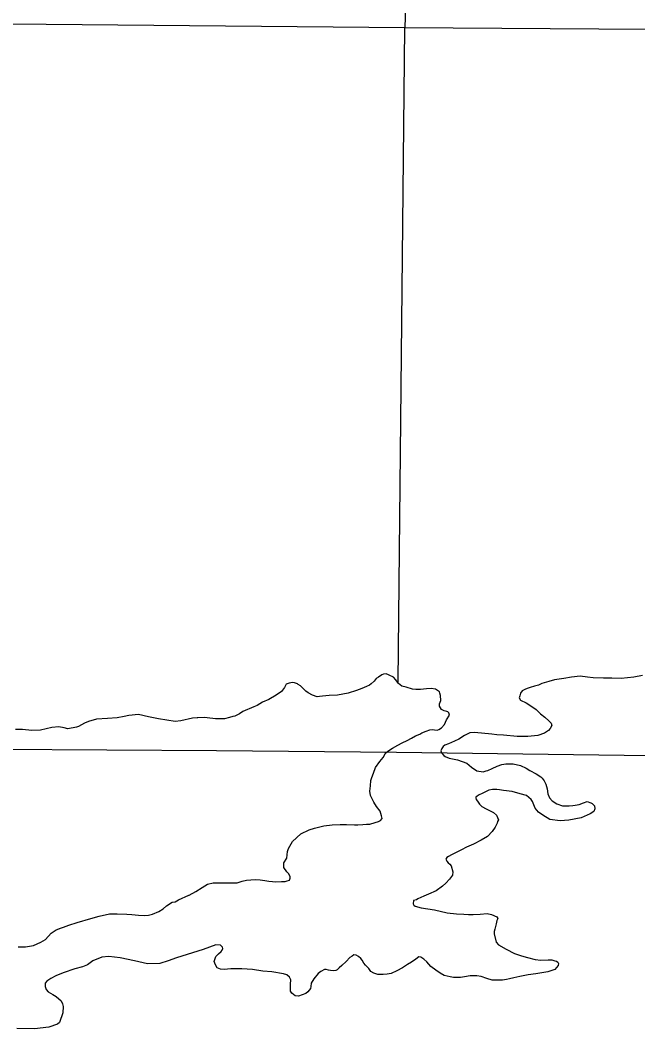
# Model space of a CAD drawing. Extents: x 369523 to 838377, y 495025 to 936819.
# Drawn here: x 552026 to 556573, y 820633 to 828059 of the extents above; entities that cross this region are included whole.
import ezdxf

# ---------------------------------------------------------------- set-up
doc = ezdxf.new("R2010")
doc.units = 0
for name, color, linetype in [('Level 10', 7, 'Continuous'), ('Level 22', 7, 'Continuous'), ('Level 6', 7, 'Continuous')]:
    doc.layers.add(name, color=color, linetype=linetype)

msp = doc.modelspace()

# ---------------------------------------------------------------- linework, layer by layer
at = {"layer": 'Level 10'}
for points in [[(554128.3, 823119.8), (554112.4, 823135.9), (554088.6, 823158), (554072.7, 823168), (554068.7, 823174.1), (554044.8, 823180.2), (554030.8, 823182.2), (554006.9, 823178.3), (553984.9, 823170.4), (553972.8, 823146.5), (553950.7, 823116.6), (553910.7, 823088.7), (553856.7, 823058.9), (553810.7, 823037.1), (553770.7, 823013.3), (553746.7, 823003.4), (553664.8, 822969.7), (553640.8, 822951.8), (553606.8, 822936), (553590.8, 822932.1), (553566.8, 822924.2), (553528.9, 822914.3), (553463.1, 822916.6), (553403.2, 822922.9), (553383.3, 822925), (553333.4, 822923.2), (553329.4, 822923.2), (553293.5, 822919.4), (553209.6, 822901.7), (553167.7, 822895.9), (553044.1, 822916.5), (552970.3, 822930.8), (552896.6, 822947.2), (552826.7, 822939.5), (552790.8, 822931.6), (552738.9, 822923.8), (552669, 822918.2), (552587.2, 822912.5), (552529.2, 822896.8), (552499.3, 822882.9), (552455.3, 822859.1), (552439.3, 822853.1), (552377.4, 822841.4), (552349.5, 822849.5), (552309.6, 822855.7), (552259.7, 822851.9), (552175.8, 822832.3), (552112, 822830.6), (552042.2, 822836.9), (551992.3, 822837.1)], [(554128.3, 823119.8), (554112.4, 823135.9), (554088.6, 823158), (554072.7, 823168), (554068.7, 823174.1), (554044.8, 823180.2), (554030.8, 823182.2), (554006.9, 823178.3), (553984.9, 823170.4), (553972.8, 823146.5), (553950.7, 823116.6), (553910.7, 823088.7), (553856.7, 823058.9), (553810.7, 823037.1), (553770.7, 823013.3), (553746.7, 823003.4), (553664.8, 822969.7), (553640.8, 822951.8), (553606.8, 822936), (553590.8, 822932.1), (553566.8, 822924.2), (553528.9, 822914.3), (553463.1, 822916.6), (553403.2, 822922.9), (553383.3, 822925), (553333.4, 822923.2), (553329.4, 822923.2), (553293.5, 822919.4), (553209.6, 822901.7), (553167.7, 822895.9), (553044.1, 822916.5), (552970.3, 822930.8), (552896.6, 822947.2), (552826.7, 822939.5), (552790.8, 822931.6), (552738.9, 822923.8), (552669, 822918.2), (552587.2, 822912.5), (552529.2, 822896.8), (552499.3, 822882.9), (552455.3, 822859.1), (552439.3, 822853.1), (552377.4, 822841.4), (552349.5, 822849.5), (552309.6, 822855.7), (552259.7, 822851.9), (552175.8, 822832.3), (552112, 822830.6), (552042.2, 822836.9), (551992.3, 822837.1)], [(553967.1, 821855.7), (553989.2, 821889.7), (553993.4, 821939.7), (554001.5, 821959.7), (554031.7, 822013.6), (554091.8, 822069.3), (554153.7, 822097.1), (554191.7, 822110.9), (554261.6, 822128.6), (554323.5, 822134.3), (554381.4, 822138.1), (554429.3, 822137.9), (554487.1, 822135.6), (554511, 822135.5), (554549, 822137.3), (554574.9, 822139.2), (554598.9, 822141.1), (554638.8, 822152.9), (554662.8, 822158.8), (554678.8, 822166.8), (554690.8, 822180.7), (554686.9, 822200.7), (554675.1, 822234.8), (554649.3, 822271), (554629.5, 822303.1), (554603.8, 822351.2), (554599.9, 822383.2), (554604.1, 822423.2), (554608.2, 822461.2), (554614.3, 822483.2), (554626.4, 822515.2), (554642.6, 822557.1), (554672.7, 822601), (554698.8, 822630.9), (554712.9, 822656.9), (554718.9, 822664.9), (554740.9, 822682.8), (554766.9, 822700.7), (554806.9, 822722.5), (554836.9, 822738.4), (554874.9, 822756.2), (554906.9, 822772.1), (554936.9, 822790), (554968.9, 822803.8), (554982.9, 822811.8), (555014.9, 822825.6), (555040.8, 822835.5), (555058.8, 822837.5), (555076.8, 822835.4), (555096.7, 822831.3), (555108.7, 822837.2), (555128.7, 822849.2), (555150.7, 822873.1), (555164.9, 822907), (555187, 822943), (555181.1, 822959), (555173.1, 822967), (555167.1, 822969.1), (555147.2, 822975.1), (555127.3, 822985.2), (555119.4, 822997.3), (555113.4, 823009.3), (555113.5, 823025.3), (555123.6, 823049.3), (555119.8, 823087.3), (555115.9, 823105.4), (555113.9, 823113.4), (555084.1, 823133.5), (555052.2, 823137.7), (555016.2, 823135.8), (554972.3, 823132), (554938.4, 823132.2), (554914.5, 823134.3), (554866.7, 823148.5), (554836.8, 823156.6), (554822.8, 823166.7), (554810.9, 823176.8), (554791.1, 823202.9), (554773.2, 823223), (554743.3, 823237.1), (554737.4, 823239.1), (554721.4, 823247.2), (554699.5, 823245.3), (554687.5, 823239.3), (554663.5, 823223.4), (554647.5, 823211.5), (554631.4, 823193.6), (554609.4, 823173.7), (554597.4, 823163.7), (554575.4, 823153.8), (554541.4, 823137.9), (554501.4, 823124.1), (554441.5, 823104.4), (554361.6, 823088.7), (554299.8, 823087), (554251.9, 823083.2), (554229.9, 823079.3), (554211.9, 823077.4), (554178.1, 823089.5), (554146.2, 823107.7), (554128.3, 823119.8)], [(553967.1, 821855.7), (553989.2, 821889.7), (553993.4, 821939.7), (554001.5, 821959.7), (554031.7, 822013.6), (554091.8, 822069.3), (554153.7, 822097.1), (554191.7, 822110.9), (554261.6, 822128.6), (554323.5, 822134.3), (554381.4, 822138.1), (554429.3, 822137.9), (554487.1, 822135.6), (554511, 822135.5), (554549, 822137.3), (554574.9, 822139.2), (554598.9, 822141.1), (554638.8, 822152.9), (554662.8, 822158.8), (554678.8, 822166.8), (554690.8, 822180.7), (554686.9, 822200.7), (554675.1, 822234.8), (554649.3, 822271), (554629.5, 822303.1), (554603.8, 822351.2), (554599.9, 822383.2), (554604.1, 822423.2), (554608.2, 822461.2), (554614.3, 822483.2), (554626.4, 822515.2), (554642.6, 822557.1), (554672.7, 822601), (554698.8, 822630.9), (554712.9, 822656.9), (554718.9, 822664.9), (554740.9, 822682.8), (554766.9, 822700.7), (554806.9, 822722.5), (554836.9, 822738.4), (554874.9, 822756.2), (554906.9, 822772.1), (554936.9, 822790), (554968.9, 822803.8), (554982.9, 822811.8), (555014.9, 822825.6), (555040.8, 822835.5), (555058.8, 822837.5), (555076.8, 822835.4), (555096.7, 822831.3), (555108.7, 822837.2), (555128.7, 822849.2), (555150.7, 822873.1), (555164.9, 822907), (555187, 822943), (555181.1, 822959), (555173.1, 822967), (555167.1, 822969.1), (555147.2, 822975.1), (555127.3, 822985.2), (555119.4, 822997.3), (555113.4, 823009.3), (555113.5, 823025.3), (555123.6, 823049.3), (555119.8, 823087.3), (555115.9, 823105.4), (555113.9, 823113.4), (555084.1, 823133.5), (555052.2, 823137.7), (555016.2, 823135.8), (554972.3, 823132), (554938.4, 823132.2), (554914.5, 823134.3), (554866.7, 823148.5), (554836.8, 823156.6), (554822.8, 823166.7), (554810.9, 823176.8), (554791.1, 823202.9), (554773.2, 823223), (554743.3, 823237.1), (554737.4, 823239.1), (554721.4, 823247.2), (554699.5, 823245.3), (554687.5, 823239.3), (554663.5, 823223.4), (554647.5, 823211.5), (554631.4, 823193.6), (554609.4, 823173.7), (554597.4, 823163.7), (554575.4, 823153.8), (554541.4, 823137.9), (554501.4, 823124.1), (554441.5, 823104.4), (554361.6, 823088.7), (554299.8, 823087), (554251.9, 823083.2), (554229.9, 823079.3), (554211.9, 823077.4), (554178.1, 823089.5), (554146.2, 823107.7), (554128.3, 823119.8)], [(556606.8, 823234.8), (556542.9, 823223.1), (556451.1, 823213.5), (556381.3, 823213.8), (556319.4, 823214.1), (556243.6, 823216.4), (556203.7, 823222.6), (556147.9, 823230.8), (556086, 823223.1), (556028.1, 823213.4), (555960.2, 823201.7), (555918.3, 823189.8), (555866.3, 823176.1), (555842.3, 823164.2), (555812.4, 823156.3), (555780.4, 823146.4), (555758.4, 823138.5), (555742.4, 823130.6), (555722.4, 823120.7), (555708.4, 823104.7), (555704.3, 823084.7), (555700.3, 823070.7), (555708.2, 823052.7), (555750, 823032.5), (555785.8, 823010.3), (555825.6, 822984.1), (555857.4, 822952), (555889.2, 822927.8), (555919, 822899.7), (555934.9, 822883.6), (555940.8, 822867.5), (555928.7, 822843.6), (555914.7, 822829.6), (555886.7, 822809.8)], [(556606.8, 823234.8), (556542.9, 823223.1), (556451.1, 823213.5), (556381.3, 823213.8), (556319.4, 823214.1), (556243.6, 823216.4), (556203.7, 823222.6), (556147.9, 823230.8), (556086, 823223.1), (556028.1, 823213.4), (555960.2, 823201.7), (555918.3, 823189.8), (555866.3, 823176.1), (555842.3, 823164.2), (555812.4, 823156.3), (555780.4, 823146.4), (555758.4, 823138.5), (555742.4, 823130.6), (555722.4, 823120.7), (555708.4, 823104.7), (555704.3, 823084.7), (555700.3, 823070.7), (555708.2, 823052.7), (555750, 823032.5), (555785.8, 823010.3), (555825.6, 822984.1), (555857.4, 822952), (555889.2, 822927.8), (555919, 822899.7), (555934.9, 822883.6), (555940.8, 822867.5), (555928.7, 822843.6), (555914.7, 822829.6), (555886.7, 822809.8)], [(555886.7, 822809.8), (555836.7, 822792), (555762.9, 822784.3), (555685, 822784.6), (555583.3, 822795.1), (555535.5, 822797.3), (555497.6, 822803.5), (555369.9, 822814.1), (555336, 822812.2), (555296, 822792.4), (555256, 822766.5), (555224, 822750.7), (555180, 822730.9), (555152.1, 822721), (555140.1, 822713), (555130, 822697.1), (555122, 822681.1), (555127.9, 822665), (555143.8, 822645), (555155.7, 822638.9), (555183.6, 822626.8), (555207.5, 822620.7), (555245.4, 822612.5), (555315.1, 822588.2), (555348.9, 822560), (555388.7, 822533.8), (555434.5, 822525.6), (555456.5, 822531.5), (555468.5, 822535.5), (555500.5, 822549.3), (555536.4, 822567.2), (555572.4, 822579), (555602.4, 822584.9), (555656.2, 822584.6), (555708.1, 822572.4), (555749.9, 822552.2), (555777.7, 822534.1), (555825.5, 822509.8), (555859.3, 822487.7), (555869.2, 822477.6), (555883.1, 822459.6), (555897, 822435.5), (555906.8, 822399.4), (555910.6, 822363.4), (555922.5, 822333.3), (555942.3, 822311.2), (555976.1, 822289), (556018, 822274.9), (556067.9, 822274.6), (556095.8, 822278.5), (556111.8, 822280.4), (556141.7, 822284.3), (556173.7, 822298.2), (556199.7, 822306.1), (556227.6, 822297.9), (556237.5, 822291.9), (556243.5, 822285.9), (556253.4, 822273.8), (556257.3, 822253.8), (556249.2, 822233.8), (556221.2, 822215.9), (556155.3, 822186.2), (556065.4, 822168.6), (556001.5, 822164.9), (555925.8, 822175.2), (555874, 822205.5), (555842.2, 822227.6), (555816.4, 822257.7), (555796.7, 822305.9), (555788.7, 822321.9), (555753, 822350.1), (555707.1, 822362.3), (555647.4, 822380.6), (555583.5, 822388.9), (555555.6, 822393), (555535.7, 822395.1), (555503.8, 822395.2), (555475.8, 822389.3), (555455.8, 822379.4), (555427.8, 822365.5), (555405.8, 822355.6), (555389.8, 822345.7), (555379.8, 822339.7), (555379.8, 822333.7), (555381.7, 822321.7), (555391.7, 822309.7), (555407.5, 822287.6), (555425.4, 822269.5), (555457.3, 822253.3), (555511, 822227.1), (555532.9, 822207), (555546.7, 822172.9), (555540.6, 822158.9), (555536.6, 822146.9), (555522.5, 822119), (555500.4, 822085), (555466.3, 822049.2), (555420.3, 822021.4), (555362.3, 821993.6), (555312.4, 821969.8), (555274.4, 821950)], [(555886.7, 822809.8), (555836.7, 822792), (555762.9, 822784.3), (555685, 822784.6), (555583.3, 822795.1), (555535.5, 822797.3), (555497.6, 822803.5), (555369.9, 822814.1), (555336, 822812.2), (555296, 822792.4), (555256, 822766.5), (555224, 822750.7), (555180, 822730.9), (555152.1, 822721), (555140.1, 822713), (555130, 822697.1), (555122, 822681.1), (555127.9, 822665), (555143.8, 822645), (555155.7, 822638.9), (555183.6, 822626.8), (555207.5, 822620.7), (555245.4, 822612.5), (555315.1, 822588.2), (555348.9, 822560), (555388.7, 822533.8), (555434.5, 822525.6), (555456.5, 822531.5), (555468.5, 822535.5), (555500.5, 822549.3), (555536.4, 822567.2), (555572.4, 822579), (555602.4, 822584.9), (555656.2, 822584.6), (555708.1, 822572.4), (555749.9, 822552.2), (555777.7, 822534.1), (555825.5, 822509.8), (555859.3, 822487.7), (555869.2, 822477.6), (555883.1, 822459.6), (555897, 822435.5), (555906.8, 822399.4), (555910.6, 822363.4), (555922.5, 822333.3), (555942.3, 822311.2), (555976.1, 822289), (556018, 822274.9), (556067.9, 822274.6), (556095.8, 822278.5), (556111.8, 822280.4), (556141.7, 822284.3), (556173.7, 822298.2), (556199.7, 822306.1), (556227.6, 822297.9), (556237.5, 822291.9), (556243.5, 822285.9), (556253.4, 822273.8), (556257.3, 822253.8), (556249.2, 822233.8), (556221.2, 822215.9), (556155.3, 822186.2), (556065.4, 822168.6), (556001.5, 822164.9), (555925.8, 822175.2), (555874, 822205.5), (555842.2, 822227.6), (555816.4, 822257.7), (555796.7, 822305.9), (555788.7, 822321.9), (555753, 822350.1), (555707.1, 822362.3), (555647.4, 822380.6), (555583.5, 822388.9), (555555.6, 822393), (555535.7, 822395.1), (555503.8, 822395.2), (555475.8, 822389.3), (555455.8, 822379.4), (555427.8, 822365.5), (555405.8, 822355.6), (555389.8, 822345.7), (555379.8, 822339.7), (555379.8, 822333.7), (555381.7, 822321.7), (555391.7, 822309.7), (555407.5, 822287.6), (555425.4, 822269.5), (555457.3, 822253.3), (555511, 822227.1), (555532.9, 822207), (555546.7, 822172.9), (555540.6, 822158.9), (555536.6, 822146.9), (555522.5, 822119), (555500.4, 822085), (555466.3, 822049.2), (555420.3, 822021.4), (555362.3, 821993.6), (555312.4, 821969.8), (555274.4, 821950)], [(555274.4, 821950), (555246.4, 821936.1), (555200.4, 821914.3), (555180.4, 821902.4), (555166.4, 821894.4), (555160.3, 821882.4), (555166.3, 821868.4), (555176.2, 821856.4), (555190.1, 821846.3), (555200, 821832.2), (555211.8, 821790.2), (555207.7, 821764.2), (555185.6, 821734.2), (555159.6, 821706.3), (555135.5, 821684.4), (555089.5, 821648.6), (555031.5, 821624.9), (555015.5, 821616.9), (554997.5, 821609), (554953.5, 821589.2), (554943.5, 821583.2), (554921.6, 821577.3), (554919.5, 821553.3), (554923.4, 821543.3), (554933.4, 821537.3), (554977.2, 821523.1), (555076.9, 821508.6), (555168.6, 821488.2), (555238.4, 821479.9), (555292.2, 821477.6), (555326.1, 821475.5), (555360.1, 821475.3), (555411.9, 821477.1), (555463.8, 821482.9), (555495.7, 821474.7), (555535.5, 821458.5), (555541.5, 821446.5), (555535.4, 821430.5), (555529.3, 821406.5), (555519.2, 821366.5), (555515.1, 821350.6), (555515, 821332.5), (555530.7, 821270.4), (555546.6, 821250.4), (555604.3, 821220.1), (555664, 821187.8), (555717.8, 821169.5), (555761.7, 821159.3), (555817.5, 821143.1), (555859.3, 821138.9), (555913.2, 821140.7), (555939.2, 821140.5), (555963.1, 821134.4), (555975, 821130.4), (555983, 821124.3), (555988.9, 821114.3), (555986.9, 821098.3), (555962.8, 821070.4), (555910.8, 821052.6), (555823, 821037), (555765.1, 821031.3), (555703.2, 821019.5), (555659.3, 821009.7), (555629.3, 821001.8), (555605.3, 820995.9), (555577.4, 820992.1), (555529.5, 820992.3), (555501.6, 820992.4), (555461.7, 821002.6), (555419.9, 821018.8), (555388, 821022.9), (555338.1, 821023.1), (555296.2, 821015.3), (555268.2, 821011.5), (555216.3, 821011.7), (555192.4, 821015.8), (555146.6, 821026), (555118.7, 821044.1), (555086.9, 821066.3), (555049.1, 821092.5), (555019.3, 821126.6), (554997.5, 821146.7), (554975.6, 821160.8), (554959.6, 821162.9), (554937.6, 821145), (554905.6, 821123.1), (554877.6, 821107.3), (554839.6, 821081.4), (554799.6, 821059.6), (554757.6, 821039.7), (554727.6, 821035.9), (554697.7, 821034), (554657.8, 821032.2), (554629.9, 821042.3), (554608, 821056.4), (554592.2, 821076.5), (554568.3, 821102.6), (554556.4, 821116.7), (554542.6, 821138.8), (554532.6, 821150.8), (554516.7, 821164.9)], [(555274.4, 821950), (555246.4, 821936.1), (555200.4, 821914.3), (555180.4, 821902.4), (555166.4, 821894.4), (555160.3, 821882.4), (555166.3, 821868.4), (555176.2, 821856.4), (555190.1, 821846.3), (555200, 821832.2), (555211.8, 821790.2), (555207.7, 821764.2), (555185.6, 821734.2), (555159.6, 821706.3), (555135.5, 821684.4), (555089.5, 821648.6), (555031.5, 821624.9), (555015.5, 821616.9), (554997.5, 821609), (554953.5, 821589.2), (554943.5, 821583.2), (554921.6, 821577.3), (554919.5, 821553.3), (554923.4, 821543.3), (554933.4, 821537.3), (554977.2, 821523.1), (555076.9, 821508.6), (555168.6, 821488.2), (555238.4, 821479.9), (555292.2, 821477.6), (555326.1, 821475.5), (555360.1, 821475.3), (555411.9, 821477.1), (555463.8, 821482.9), (555495.7, 821474.7), (555535.5, 821458.5), (555541.5, 821446.5), (555535.4, 821430.5), (555529.3, 821406.5), (555519.2, 821366.5), (555515.1, 821350.6), (555515.1, 821349.7)], [(552011.2, 821236.1), (552065, 821237.9), (552124.9, 821245.6), (552178.9, 821271.4), (552212.9, 821291.2), (552255, 821337.1), (552291, 821360.9), (552323, 821374.8), (552345, 821382.7), (552385, 821396.5), (552444.9, 821416.3), (552544.8, 821445.8), (552606.7, 821461.6), (552682.6, 821479.3), (552740.5, 821481), (552810.3, 821476.7), (552848.2, 821474.5), (552896, 821470.3), (552941.9, 821468.1), (552969.9, 821470), (552999.8, 821477.8), (553045.8, 821497.6), (553077.8, 821515.5), (553103.8, 821539.4), (553145.8, 821565.2), (553165.8, 821569.2), (553191.8, 821583), (553267.8, 821616.7), (553269.8, 821616.7), (553319.8, 821644.5), (553365.8, 821674.3), (553405.8, 821698.2), (553445.7, 821708), (553451.7, 821708), (553623.3, 821707.2), (553661.3, 821721), (553691.2, 821728.9), (553723.2, 821730.8), (553761.1, 821732.6), (553793, 821730.5), (553826.9, 821724.3), (553856.8, 821720.2), (553882.7, 821718), (553908.7, 821715.9), (553948.6, 821717.7), (553976.5, 821717.6), (553990.5, 821721.6), (554008.5, 821727.5), (554014.5, 821743.5), (554012.6, 821755.5), (554000.7, 821775.6), (553988.8, 821789.6), (553967, 821821.7), (553967.1, 821855.7)], [(552317.5, 821372.4), (552323, 821374.8), (552345, 821382.7), (552385, 821396.5), (552444.9, 821416.3), (552544.8, 821445.8), (552606.7, 821461.6), (552682.6, 821479.3), (552740.5, 821481), (552810.3, 821476.7), (552848.2, 821474.5), (552896, 821470.3), (552941.9, 821468.1), (552969.9, 821470), (552999.8, 821477.8), (553045.8, 821497.6), (553077.8, 821515.5), (553103.8, 821539.4), (553145.8, 821565.2), (553165.8, 821569.2), (553191.8, 821583), (553267.8, 821616.7), (553269.8, 821616.7), (553319.8, 821644.5), (553365.8, 821674.3), (553405.8, 821698.2), (553445.7, 821708), (553451.7, 821708), (553623.3, 821707.2), (553661.3, 821721), (553691.2, 821728.9), (553723.2, 821730.8), (553761.1, 821732.6), (553793, 821730.5), (553826.9, 821724.3), (553856.8, 821720.2), (553882.7, 821718), (553908.7, 821715.9), (553948.6, 821717.7), (553976.5, 821717.6), (553990.5, 821721.6), (554008.5, 821727.5), (554014.5, 821743.5), (554012.6, 821755.5), (554000.7, 821775.6), (553988.8, 821789.6), (553967, 821821.7), (553967.1, 821855.7)], [(554516.7, 821164.9), (554498.8, 821175), (554482.9, 821177.1), (554470.9, 821169.1), (554452.9, 821157.2), (554424.8, 821129.3), (554392.7, 821099.4), (554374.7, 821081.5), (554358.7, 821067.5), (554348.7, 821063.6), (554332.7, 821059.7), (554310.8, 821063.8), (554294.8, 821065.8), (554278.9, 821069.9), (554266.9, 821070), (554238.9, 821056.1), (554218.9, 821040.1), (554188.8, 821002.3), (554168.7, 820968.3), (554166.6, 820944.3), (554162.6, 820930.3), (554144.5, 820904.4), (554128.5, 820892.5), (554074.5, 820874.7), (554050.6, 820876.8), (554026.7, 820894.9), (554014.8, 820911), (554015, 820945), (554017.1, 820963), (554019.2, 820995), (554009.3, 821013.1), (553989.4, 821031.2), (553963.5, 821037.3), (553877.8, 821051.7), (553812, 821058), (553736.2, 821070.3), (553658.4, 821074.7), (553576.6, 821075), (553526.7, 821071.2), (553500.8, 821071.4), (553476.9, 821083.5), (553463, 821103.6), (553455.2, 821129.6), (553467.3, 821165.6), (553485.3, 821185.5), (553505.4, 821201.4), (553513.4, 821213.4), (553517.4, 821225.4), (553515.5, 821233.4), (553499.6, 821249.5), (553465.7, 821251.6), (553371.8, 821218), (553176, 821156.9), (553116, 821133.1), (553054.1, 821115.4), (552962.3, 821111.8), (552868.6, 821134.2), (552761, 821156.7), (552679.2, 821165.1), (552627.3, 821161.3), (552561.4, 821133.6), (552521.3, 821103.7), (552485.4, 821089.9), (552427.4, 821074.2), (552343.5, 821046.5), (552289.5, 821022.7), (552251.5, 821002.9), (552221.5, 820983), (552209.5, 820969.1), (552209.4, 820945), (552217.3, 820923), (552231.2, 820904.9), (552265, 820884.8), (552290.9, 820870.6), (552328.6, 820840.5), (552336.5, 820818.4), (552342.4, 820796.4), (552340.2, 820750.3), (552316, 820680.4), (552299.9, 820668.5), (552236, 820644.8), (552130.2, 820633.2), (552000.5, 820635.8)]]:
    msp.add_lwpolyline(points, dxfattribs=at)
at = {"layer": 'Level 22'}
for points in [[(555052.4, 834948.9), (555016.2, 833336.2), (554858.4, 828003.6)], [(564737.5, 827921.4), (560213.3, 827966.3), (554858.4, 828003.6), (549573.2, 828051.5)], [(554809, 823188.8), (554858.4, 828003.6)]]:
    msp.add_lwpolyline(points, dxfattribs=at)
at = {"layer": 'Level 6'}
msp.add_lwpolyline([(544176.1, 823451.5), (544177, 822747.9), (549090.8, 822718), (549432, 822706.5), (553470, 822682.4), (554796.7, 822670.5), (558892.5, 822616.2), (560127.4, 822598.7), (564067.5, 822539.1), (565418.2, 822541.1), (566619.7, 822542.1)], dxfattribs=at)
msp.add_lwpolyline([(544176.1, 823451.5), (544177, 822747.9), (549090.8, 822718), (549432, 822706.5), (553470, 822682.4), (554796.7, 822670.5), (558892.5, 822616.2), (560127.4, 822598.7), (564067.5, 822539.1), (565418.2, 822541.1), (566619.7, 822542.1)], dxfattribs=at)

doc.saveas('drawing.dxf')
